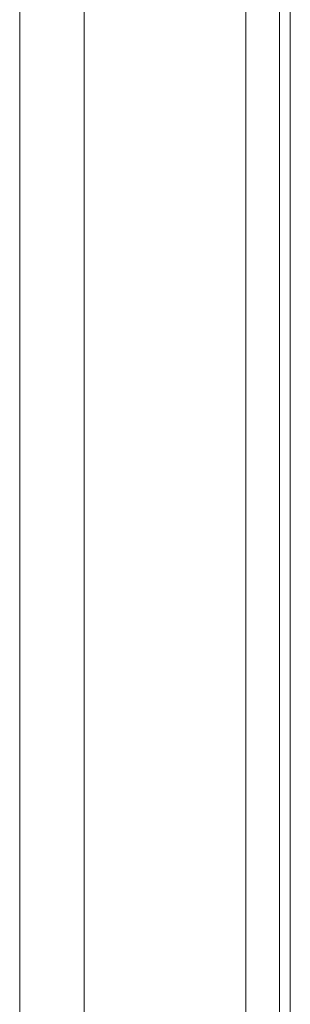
# Model space of a CAD drawing. Header units: inches. Extents: x 424 to 2043, y -237 to 445.
# Tile 856 of 965: x 878.7288 to 878.8187, y 225.3262 to 225.6532. Entities that reach past the tile are written whole.
import ezdxf

# ---------------------------------------------------------------- set-up
doc = ezdxf.new("R2010")
doc.units = ezdxf.units.IN
doc.header["$MEASUREMENT"] = 0
doc.layers.add('A-DOOR', color=31, linetype='Continuous', lineweight=9)

# ---------------------------------------------------------------- blocks, each defined once
blk = doc.blocks.new('5-panel_Bi-fold_external_door_10806 - Type 1-V68-Section 1')
at = {"layer": 'A-DOOR'}
for p, q in [((-98.08255, 12.33744), (-98.08255, 9.6)), ((-98.07139, 12.26274), (-98.07139, 9.70176)), ((-98.06783, 12.26274), (-98.06783, 9.70176)), ((-98.1577, 10.751), (-98.1577, 9.79096)), ((-98.13629, 10.751), (-98.13629, 9.79096))]:
    blk.add_line(p, q, dxfattribs=at)

msp = doc.modelspace()

# ---------------------------------------------------------------- block references
at = {"layer": 'A-DOOR'}
msp.add_blockref('5-panel_Bi-fold_external_door_10806 - Type 1-V68-Section 1', (976.88654, 215.09721), dxfattribs=at)

doc.saveas('drawing.dxf')
